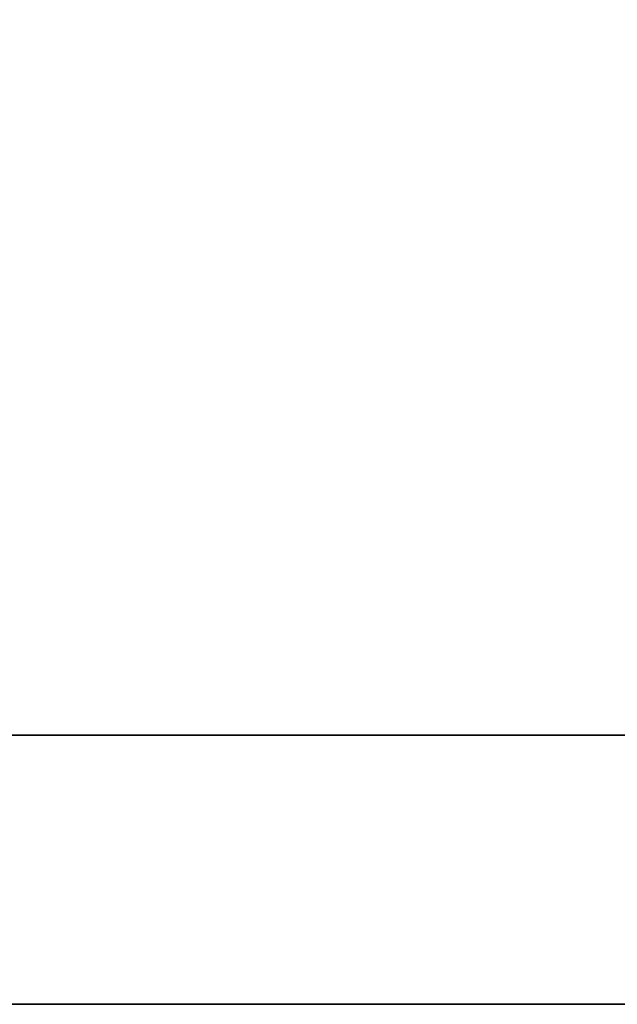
# Model space of a CAD drawing. Header units: millimetres. Extents: x -41 to 11, y -3 to 963.
# Tile 301 of 656: x -34.53 to -28.54, y 297.5 to 307.37. Entities that reach past the tile are written whole.
import ezdxf

# ---------------------------------------------------------------- set-up
doc = ezdxf.new("R2010")
doc.units = ezdxf.units.MM
doc.header["$LTSCALE"] = 65.185185
for name, color, linetype in [('3321', 7, 'CONTINUOUS'), ('3322', 7, 'CONTINUOUS'), ('3323', 7, 'CONTINUOUS'), ('3370', 7, 'CONTINUOUS'), ('3384', 7, 'CONTINUOUS'), ('3385', 7, 'CONTINUOUS')]:
    doc.layers.add(name, color=color, linetype=linetype)

msp = doc.modelspace()

# ---------------------------------------------------------------- linework, layer by layer
at = {"layer": '3321', "linetype": 'CONTINUOUS'}
for points in [[(9.125, 297.5, 93.5), (9.125, 382.5, 93.5), (-40.875, 297.5, 93.5), (9.125, 297.5, 93.5)], [(9.125, 382.5, 93.5), (-40.875, 382.5, 93.5), (-40.875, 297.5, 93.5), (9.125, 382.5, 93.5)]]:
    msp.add_3dface(points, dxfattribs=at)
at = {"layer": '3322', "linetype": 'CONTINUOUS'}
for points in [[(9.125, 297.5, 93.5), (-40.875, 297.5, 93.5), (-40.875, 297.5, 8.5), (9.125, 297.5, 93.5)], [(9.125, 297.5, 8.5), (9.125, 297.5, 93.5), (-40.875, 297.5, 8.5), (9.125, 297.5, 8.5)]]:
    msp.add_3dface(points, dxfattribs=at)
at = {"layer": '3323', "linetype": 'CONTINUOUS'}
for points in [[(-40.875, 382.5, 8.5), (9.125, 297.5, 8.5), (-40.875, 297.5, 8.5), (-40.875, 382.5, 8.5)], [(9.125, 382.5, 8.5), (9.125, 297.5, 8.5), (-40.875, 382.5, 8.5), (9.125, 382.5, 8.5)]]:
    msp.add_3dface(points, dxfattribs=at)
at = {"layer": '3370', "linetype": 'CONTINUOUS'}
for points in [[(-15.675, 300.2, 45), (-40.875, 300.2, 90.8), (-15.675, 300.2, 57), (-15.675, 300.2, 45)], [(-40.875, 300.2, 90.8), (-15.675, 300.2, 45), (-15.675, 300.2, 11.2), (-40.875, 300.2, 90.8)], [(-40.875, 300.2, 11.2), (-40.875, 300.2, 90.8), (-15.675, 300.2, 11.2), (-40.875, 300.2, 11.2)], [(-40.875, 300.2, 90.8), (-15.675, 300.2, 90.8), (-15.675, 300.2, 57), (-40.875, 300.2, 90.8)]]:
    msp.add_3dface(points, dxfattribs=at)
at = {"layer": '3384', "linetype": 'CONTINUOUS'}
for points in [[(-40.875, 300.2, 90.8), (-40.875, 379.8, 90.8), (-15.675, 300.2, 90.8), (-40.875, 300.2, 90.8)], [(-40.875, 379.8, 90.8), (-15.675, 379.8, 90.8), (-15.675, 300.2, 90.8), (-40.875, 379.8, 90.8)]]:
    msp.add_3dface(points, dxfattribs=at)
at = {"layer": '3385', "linetype": 'CONTINUOUS'}
for points in [[(-15.675, 379.8, 11.2), (-40.875, 300.2, 11.2), (-15.675, 300.2, 11.2), (-15.675, 379.8, 11.2)], [(-40.875, 379.8, 11.2), (-40.875, 300.2, 11.2), (-15.675, 379.8, 11.2), (-40.875, 379.8, 11.2)]]:
    msp.add_3dface(points, dxfattribs=at)

doc.saveas('drawing.dxf')
